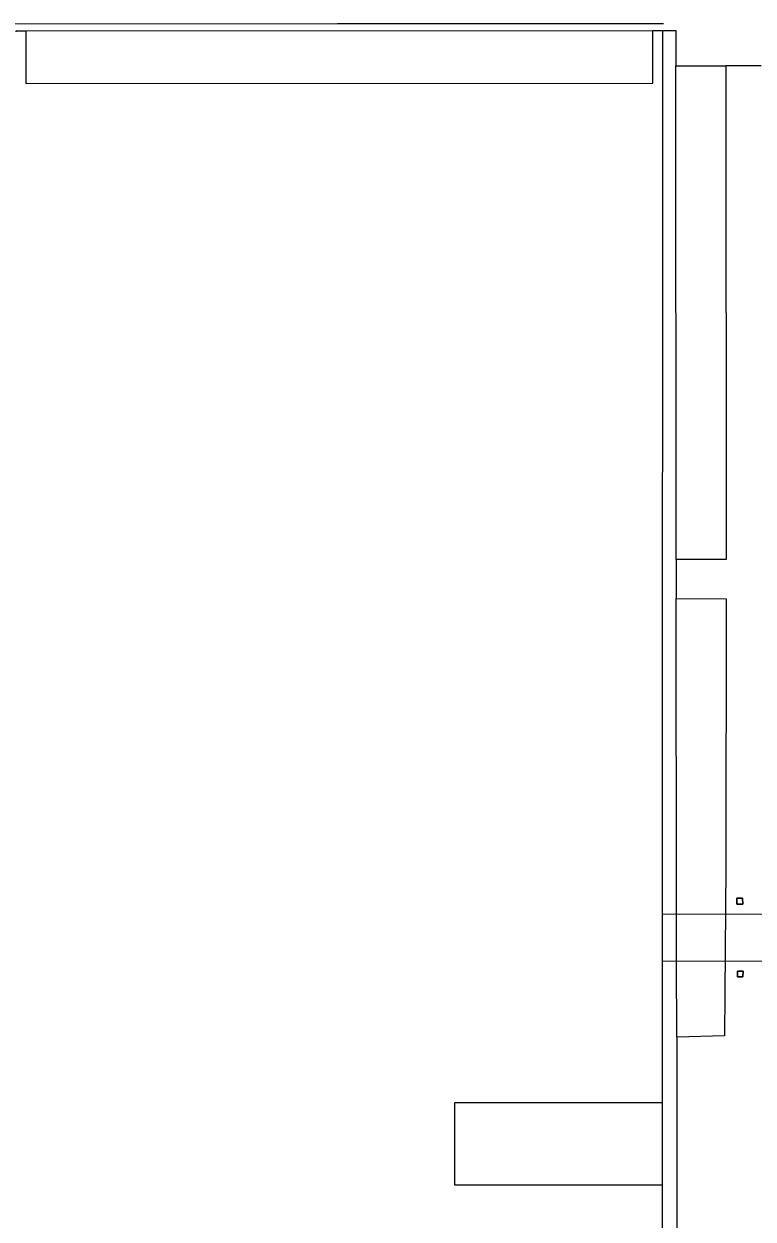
# Model space of a CAD drawing. Extents: x 161477 to 163040, y 383680 to 384868.
# Drawn here: x 161786.3 to 161823.4, y 384128.9 to 384189.9 of the extents above; entities that cross this region are included whole.
import ezdxf

# ---------------------------------------------------------------- set-up
doc = ezdxf.new("R2010")
doc.units = 0
for name, color, linetype in [('IMGEO_Dek', 7, 'Continuous'), ('IMGEO_Groenvoorziening', 7, 'Continuous'), ('IMGEO_Lijnafwatering', 7, 'Continuous'), ('IMGEO_Pand', 7, 'Continuous'), ('IMGEO_Pijler', 7, 'Continuous'), ('IMGEO_Rijbaan_lokaal_gesloten', 7, 'Continuous'), ('IMGEO_Voetpad_gesloten', 7, 'Continuous'), ('IMGEO_Voetpad_open', 7, 'Continuous')]:
    doc.layers.add(name, color=color, linetype=linetype)

msp = doc.modelspace()

# ---------------------------------------------------------------- linework, layer by layer
at = {"layer": 'IMGEO_Dek'}
msp.add_lwpolyline([(161818.801, 384142.079), (161871.441, 384142.039), (161871.439, 384144.431), (161818.802, 384144.456)], close=True, dxfattribs=at)
at = {"layer": 'IMGEO_Groenvoorziening'}
for points in [[(161819.519, 384162.542), (161819.495, 384187.715)], [(161819.542, 384138.186), (161819.538, 384142.078), (161819.536, 384144.456), (161819.521, 384160.551)]]:
    msp.add_lwpolyline(points, dxfattribs=at)
at = {"layer": 'IMGEO_Lijnafwatering'}
for points in [[(161802.26, 384189.851), (161785.646, 384189.847)], [(161818.874, 384189.855), (161802.26, 384189.851)]]:
    msp.add_lwpolyline(points, dxfattribs=at)
at = {"layer": 'IMGEO_Pand'}
for points in [[(161785.894, 384189.449), (161785.894, 384189.502), (161786.374, 384189.501)], [(161786.374, 384189.501), (161786.372, 384186.821), (161818.33, 384186.832), (161818.332, 384189.512)], [(161818.332, 384189.512), (161818.822, 384189.512)], [(161818.822, 384189.512), (161818.802, 384144.456), (161818.801, 384142.079), (161818.798, 384134.827)], [(161818.798, 384134.827), (161808.218, 384134.829), (161808.217, 384130.649), (161818.797, 384130.647)], [(161818.797, 384130.647), (161818.788, 384072.276), (161785.821, 384072.282), (161785.824, 384076.075)]]:
    msp.add_lwpolyline(points, dxfattribs=at)
at = {"layer": 'IMGEO_Pijler'}
for points in [[(161822.905, 384144.968), (161822.901, 384145.263), (161822.606, 384145.259), (161822.61, 384144.964)], [(161822.919, 384141.258), (161822.922, 384141.538), (161822.642, 384141.541), (161822.639, 384141.261)]]:
    msp.add_lwpolyline(points, close=True, dxfattribs=at)
at = {"layer": 'IMGEO_Rijbaan_lokaal_gesloten'}
for points in [[(161786.374, 384189.501), (161818.332, 384189.512)], [(161818.822, 384189.512), (161819.493, 384189.517), (161819.495, 384187.715)], [(161819.495, 384187.715), (161822.042, 384187.72)], [(161823.848, 384187.724), (161822.042, 384187.72)]]:
    msp.add_lwpolyline(points, dxfattribs=at)
at = {"layer": 'IMGEO_Voetpad_gesloten'}
msp.add_lwpolyline([(161871.439, 384144.431), (161818.802, 384144.456), (161818.801, 384142.079), (161871.441, 384142.039), (161871.439, 384144.431)], dxfattribs=at)
at = {"layer": 'IMGEO_Voetpad_open'}
for points in [[(161822.042, 384187.72), (161822.06, 384162.535), (161819.519, 384162.542)], [(161819.519, 384162.542), (161819.521, 384160.551)], [(161819.521, 384160.551), (161822.061, 384160.539), (161822.051, 384146.879), (161821.982, 384138.242), (161819.542, 384138.186)], [(161822.61, 384144.964), (161822.606, 384145.259), (161822.901, 384145.263), (161822.905, 384144.968), (161822.61, 384144.964)], [(161822.639, 384141.261), (161822.642, 384141.541), (161822.922, 384141.538), (161822.919, 384141.258), (161822.639, 384141.261)], [(161819.542, 384138.186), (161819.605, 384072.323), (161819.342, 384071.698)], [(161818.798, 384134.827), (161818.797, 384130.647)]]:
    msp.add_lwpolyline(points, dxfattribs=at)

doc.saveas('drawing.dxf')
